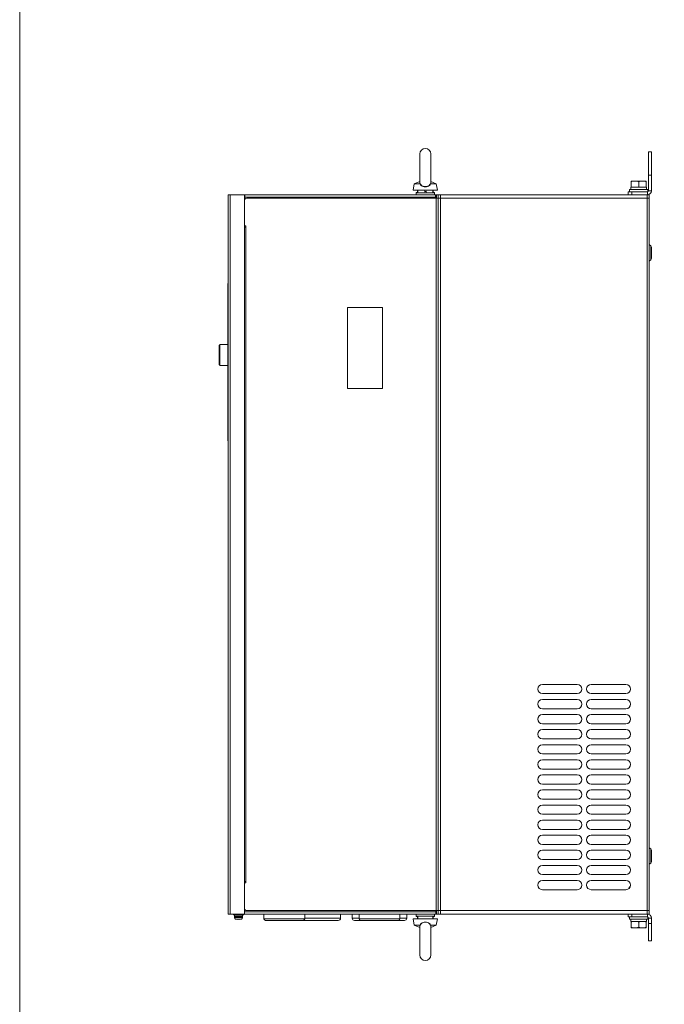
# Model space of a CAD drawing. Header units: millimetres. Extents: x -473 to 23648, y -382 to 1866.
# Tile 551 of 607: x 18923 to 19479, y 165 to 1014. Entities that reach past the tile are written whole.
import ezdxf

# ---------------------------------------------------------------- set-up
doc = ezdxf.new("R2010")
doc.units = ezdxf.units.MM
doc.header["$LTSCALE"] = 80
doc.layers.get('0').update_dxf_attribs({"linetype": 'CONTINUOUS'})

msp = doc.modelspace()

# ---------------------------------------------------------------- linework, layer by layer
at = {"linetype": 'Continuous', "lineweight": 0}
for p, q in [((19465.334, 866.241), (19465.334, 899.741)), ((19467.834, 899.741), (19465.334, 899.741)), ((19467.834, 866.241), (19467.834, 899.741)), ((19268.084, 872.969), (19268.084, 897.991)), ((19277.584, 872.969), (19277.584, 897.991)), ((19450.334, 869.241), (19450.334, 874.541)), ((19450.334, 874.541), (19463.334, 874.541)), ((19463.334, 869.241), (19463.334, 874.541)), ((19467.834, 879.741), (19465.334, 879.741)), ((19262.284, 866.741), (19263.384, 872.241)), ((19262.284, 866.741), (19283.384, 866.741)), ((19263.384, 872.241), (19268.084, 874.23)), ((19268.346, 872.241), (19263.384, 872.241)), ((19266.014, 864.741), (19266.014, 866.741)), ((19266.294, 864.541), (19266.294, 866.741)), ((19272.245, 866.741), (19272.834, 864.541)), ((19273.332, 866.741), (19273.921, 864.541)), ((19282.284, 872.241), (19277.322, 872.241)), ((19282.284, 872.241), (19277.584, 874.23)), ((19279.374, 864.541), (19279.374, 866.741)), ((19279.654, 864.741), (19279.654, 866.741)), ((19283.384, 866.741), (19282.284, 872.241)), ((19448.834, 865.241), (19448.834, 867.241)), ((19464.834, 867.241), (19448.834, 867.241)), ((19450.014, 867.241), (19450.014, 869.241)), ((19450.014, 869.241), (19463.654, 869.241)), ((19456.834, 874.041), (19456.834, 869.541)), ((19463.654, 867.241), (19463.654, 869.241)), ((19464.834, 865.387), (19464.834, 867.241)), ((19467.834, 866.241), (19465.334, 866.241)), ((19102.834, 242.741), (19102.834, 862.741)), ((19102.834, 862.741), (19116.834, 862.741)), ((19104.534, 242.741), (19104.534, 862.741)), ((19116.834, 862.741), (19116.834, 242.741)), ((19116.834, 835.941), (19116.834, 857.741)), ((19116.934, 860.741), (19116.934, 859.241)), ((19117.134, 862.741), (19281.634, 862.741)), ((19117.134, 860.741), (19117.134, 862.741)), ((19117.134, 860.741), (19281.634, 860.741)), ((19117.134, 858.728), (19117.134, 860.741)), ((19118.834, 859.741), (19282.134, 859.741)), ((19266.294, 864.741), (19264.834, 864.741)), ((19264.834, 862.741), (19264.834, 864.741)), ((19264.834, 864.541), (19280.834, 864.541)), ((19272.512, 865.741), (19273.6, 865.741)), ((19280.834, 864.741), (19279.374, 864.741)), ((19280.834, 862.741), (19280.834, 864.741)), ((19281.634, 860.741), (19281.634, 862.741)), ((19281.634, 860.741), (19281.634, 859.741)), ((19282.634, 860.741), (19282.134, 860.741)), ((19282.134, 859.741), (19282.134, 860.741)), ((19282.134, 859.741), (19282.134, 245.741)), ((19282.134, 859.741), (19465.834, 859.741)), ((19282.634, 862.741), (19465.834, 862.741)), ((19282.634, 859.741), (19282.634, 862.741)), ((19283.834, 862.741), (19283.834, 242.741)), ((19285.834, 242.741), (19285.834, 862.741)), ((19447.834, 865.241), (19447.834, 862.741)), ((19447.834, 865.241), (19464.334, 865.241)), ((19450.834, 865.241), (19450.834, 862.741)), ((19464.134, 242.741), (19464.134, 862.741)), ((19464.334, 862.741), (19464.334, 865.241)), ((19465.834, 242.741), (19465.834, 862.741)), ((19116.834, 835.941), (19118.134, 835.941)), ((19116.834, 834.741), (19118.134, 834.741)), ((19118.134, 269.541), (19118.134, 835.941)), ((19465.834, 819.841), (19467.154, 818.851)), ((19467.154, 806.631), (19467.154, 818.851)), ((19467.834, 817.491), (19467.834, 807.991)), ((19465.834, 805.641), (19467.154, 806.631)), ((19102.635, 650.79), (19102.635, 786.291)), ((19102.635, 786.291), (19102.834, 786.291)), ((19102.635, 786.291), (19102.834, 786.291)), ((19102.635, 774.291), (19102.834, 774.291)), ((19205.834, 695.741), (19205.834, 765.741)), ((19205.834, 765.741), (19235.834, 765.741)), ((19235.834, 765.741), (19235.834, 695.741)), ((19095.068, 716.497), (19095.068, 732.897)), ((19095.568, 733.197), (19095.368, 733.197)), ((19095.568, 715.697), (19095.568, 733.697)), ((19095.568, 733.697), (19102.635, 733.697)), ((19095.568, 716.197), (19095.368, 716.197)), ((19095.568, 715.697), (19102.635, 715.697)), ((19235.834, 695.741), (19205.834, 695.741)), ((19102.635, 662.79), (19102.834, 662.79)), ((19102.834, 650.79), (19102.635, 650.79)), ((19373.834, 440.741), (19403.834, 440.741)), ((19415.834, 440.741), (19445.834, 440.741)), ((19403.834, 432.741), (19373.834, 432.741)), ((19373.834, 427.741), (19403.834, 427.741)), ((19445.834, 432.741), (19415.834, 432.741)), ((19415.834, 427.741), (19445.834, 427.741)), ((19403.834, 419.741), (19373.834, 419.741)), ((19445.834, 419.741), (19415.834, 419.741)), ((19373.834, 414.741), (19403.834, 414.741)), ((19415.834, 414.741), (19445.834, 414.741)), ((19403.834, 406.741), (19373.834, 406.741)), ((19373.834, 401.741), (19403.834, 401.741)), ((19445.834, 406.741), (19415.834, 406.741)), ((19415.834, 401.741), (19445.834, 401.741)), ((19403.834, 393.741), (19373.834, 393.741)), ((19445.834, 393.741), (19415.834, 393.741)), ((19373.834, 388.741), (19403.834, 388.741)), ((19415.834, 388.741), (19445.834, 388.741)), ((19403.834, 380.741), (19373.834, 380.741)), ((19373.834, 375.741), (19403.834, 375.741)), ((19445.834, 380.741), (19415.834, 380.741)), ((19415.834, 375.741), (19445.834, 375.741)), ((19403.834, 367.741), (19373.834, 367.741)), ((19445.834, 367.741), (19415.834, 367.741)), ((19373.834, 362.741), (19403.834, 362.741)), ((19415.834, 362.741), (19445.834, 362.741)), ((19403.834, 354.741), (19373.834, 354.741)), ((19373.834, 349.741), (19403.834, 349.741)), ((19445.834, 354.741), (19415.834, 354.741)), ((19415.834, 349.741), (19445.834, 349.741)), ((19403.834, 341.741), (19373.834, 341.741)), ((19445.834, 341.741), (19415.834, 341.741)), ((19373.834, 336.741), (19403.834, 336.741)), ((19415.834, 336.741), (19445.834, 336.741)), ((19403.834, 328.741), (19373.834, 328.741)), ((19373.834, 323.741), (19403.834, 323.741)), ((19445.834, 328.741), (19415.834, 328.741)), ((19415.834, 323.741), (19445.834, 323.741)), ((19403.834, 315.741), (19373.834, 315.741)), ((19445.834, 315.741), (19415.834, 315.741)), ((19373.834, 310.741), (19403.834, 310.741)), ((19415.834, 310.741), (19445.834, 310.741)), ((19403.834, 302.741), (19373.834, 302.741)), ((19373.834, 297.741), (19403.834, 297.741)), ((19445.834, 302.741), (19415.834, 302.741)), ((19415.834, 297.741), (19445.834, 297.741)), ((19465.834, 299.841), (19467.154, 298.851)), ((19467.154, 286.631), (19467.154, 298.851)), ((19467.834, 297.491), (19467.834, 287.991)), ((19403.834, 289.741), (19373.834, 289.741)), ((19445.834, 289.741), (19415.834, 289.741)), ((19373.834, 284.741), (19403.834, 284.741)), ((19415.834, 284.741), (19445.834, 284.741)), ((19465.834, 285.641), (19467.154, 286.631)), ((19403.834, 276.741), (19373.834, 276.741)), ((19373.834, 271.741), (19403.834, 271.741)), ((19445.834, 276.741), (19415.834, 276.741)), ((19415.834, 271.741), (19445.834, 271.741)), ((19116.834, 270.741), (19118.134, 270.741)), ((19116.834, 247.741), (19116.834, 269.541)), ((19116.834, 269.541), (19118.134, 269.541)), ((19403.834, 263.741), (19373.834, 263.741)), ((19445.834, 263.741), (19415.834, 263.741)), ((19116.834, 242.741), (19102.834, 242.741)), ((19107.334, 242.741), (19107.334, 241.941)), ((19116.334, 241.941), (19107.334, 241.941)), ((19108.334, 240.528), (19108.334, 239.712)), ((19108.334, 240.528), (19115.334, 240.528)), ((19115.334, 239.712), (19108.334, 239.712)), ((19108.444, 241.941), (19108.444, 240.841)), ((19108.444, 240.841), (19115.224, 240.841)), ((19114.405, 238.466), (19109.263, 238.466)), ((19109.263, 238.466), (19109.784, 238.328)), ((19109.784, 238.328), (19109.832, 238.328)), ((19111.194, 238.125), (19111.247, 238.121)), ((19111.247, 238.121), (19111.282, 238.12)), ((19111.282, 238.12), (19111.294, 238.119)), ((19111.294, 238.119), (19111.334, 238.119)), ((19111.334, 238.119), (19111.365, 238.119)), ((19111.365, 238.119), (19111.387, 238.121)), ((19111.387, 238.121), (19111.394, 238.125)), ((19111.394, 238.125), (19111.394, 238.328)), ((19111.394, 238.328), (19112.274, 238.328)), ((19112.274, 238.328), (19112.274, 238.125)), ((19112.274, 238.125), (19112.281, 238.121)), ((19112.281, 238.121), (19112.303, 238.119)), ((19112.303, 238.119), (19112.334, 238.119)), ((19112.334, 238.119), (19112.374, 238.119)), ((19112.374, 238.119), (19112.421, 238.121)), ((19112.421, 238.121), (19112.474, 238.125)), ((19113.836, 238.328), (19113.884, 238.328)), ((19114.405, 238.466), (19113.884, 238.328)), ((19115.224, 241.941), (19115.224, 240.841)), ((19115.334, 240.528), (19115.334, 239.712)), ((19116.334, 242.741), (19116.334, 241.941)), ((19281.834, 244.741), (19116.834, 244.741)), ((19281.834, 242.741), (19116.834, 242.741)), ((19282.134, 245.741), (19118.834, 245.741)), ((19133.684, 242.741), (19133.684, 238.741)), ((19133.684, 238.741), (19168.984, 238.741)), ((19168.984, 242.741), (19168.984, 238.741)), ((19199.834, 239.241), (19168.984, 239.241)), ((19199.834, 239.241), (19199.834, 242.741)), ((19209.834, 239.241), (19209.834, 242.741)), ((19215.684, 239.241), (19209.834, 239.241)), ((19215.684, 242.741), (19215.684, 238.741)), ((19215.684, 238.741), (19250.984, 238.741)), ((19250.984, 242.741), (19250.984, 238.741)), ((19256.834, 239.241), (19250.984, 239.241)), ((19256.834, 239.241), (19256.834, 242.741)), ((19262.284, 238.741), (19263.384, 233.241)), ((19262.284, 238.741), (19283.384, 238.741)), ((19264.834, 242.741), (19264.834, 240.741)), ((19280.834, 240.941), (19264.834, 240.941)), ((19266.294, 240.741), (19264.834, 240.741)), ((19266.014, 240.741), (19266.014, 238.741)), ((19266.294, 240.941), (19266.294, 238.741)), ((19279.374, 240.941), (19279.374, 238.741)), ((19280.834, 240.741), (19279.374, 240.741)), ((19279.654, 240.741), (19279.654, 238.741)), ((19280.834, 242.741), (19280.834, 240.741)), ((19281.834, 245.741), (19281.834, 244.741)), ((19281.834, 244.741), (19281.834, 242.741)), ((19281.834, 244.241), (19282.634, 244.241)), ((19281.834, 242.741), (19465.834, 242.741)), ((19282.134, 245.741), (19465.834, 245.741)), ((19283.384, 238.741), (19282.284, 233.241)), ((19282.634, 242.741), (19282.634, 245.741)), ((19447.834, 240.241), (19447.834, 242.741)), ((19464.334, 240.241), (19447.834, 240.241)), ((19448.834, 240.241), (19448.834, 238.241)), ((19464.834, 238.241), (19448.834, 238.241)), ((19450.014, 238.241), (19450.014, 236.241)), ((19450.834, 240.241), (19450.834, 242.741)), ((19463.654, 238.241), (19463.654, 236.241)), ((19464.334, 242.741), (19464.334, 240.241)), ((19464.834, 240.095), (19464.834, 238.241)), ((19465.334, 219.741), (19465.334, 239.241)), ((19467.834, 239.241), (19465.334, 239.241)), ((19467.834, 239.241), (19467.834, 219.741)), ((19197.834, 237.241), (19135.184, 237.241)), ((19254.834, 237.241), (19211.834, 237.241)), ((19263.384, 233.241), (19268.084, 231.252)), ((19263.384, 233.241), (19268.346, 233.241)), ((19268.084, 207.491), (19268.084, 232.514)), ((19277.322, 233.241), (19282.284, 233.241)), ((19282.284, 233.241), (19277.584, 231.252)), ((19277.584, 207.491), (19277.584, 232.514)), ((19450.014, 236.241), (19463.654, 236.241)), ((19450.334, 236.241), (19450.334, 230.941)), ((19450.334, 230.941), (19463.334, 230.941)), ((19456.834, 231.441), (19456.834, 235.941)), ((19463.334, 236.241), (19463.334, 230.941)), ((19467.834, 234.741), (19465.334, 234.741)), ((19467.834, 219.741), (19465.334, 219.741))]:
    msp.add_line(p, q, dxfattribs=at)
at = {"lineweight": 0}
msp.add_lwpolyline([(18923.131, 1866.215), (23639.453, 1866.215), (23639.453, -382.445), (18923.131, -382.445)], close=True, dxfattribs=at)
at = {"linetype": 'Continuous', "lineweight": 0}
for points in [[(19450.334, 874.041), (19450.673, 874.229), (19451.001, 874.395), (19451.321, 874.541)], [(19455.847, 874.541), (19456.167, 874.395), (19456.496, 874.229), (19456.834, 874.041)], [(19456.834, 874.041), (19457.173, 874.229), (19457.501, 874.395), (19457.821, 874.541)], [(19462.347, 874.541), (19462.667, 874.395), (19462.996, 874.229), (19463.334, 874.041)], [(19268.084, 872.977), (19268.087, 872.902), (19268.188, 872.556), (19268.472, 872.207)], [(19268.346, 872.241), (19268.397, 872.237), (19268.44, 872.226), (19268.472, 872.207)], [(19268.346, 872.241), (19268.763, 871.497), (19269.349, 870.85), (19270.086, 870.325), (19270.939, 869.943), (19271.869, 869.713), (19272.834, 869.636)], [(19268.472, 872.207), (19268.893, 871.519), (19269.469, 870.922), (19270.186, 870.437), (19271.01, 870.084), (19271.905, 869.871), (19272.834, 869.8)], [(19272.834, 869.636), (19273.799, 869.713), (19274.729, 869.943), (19275.582, 870.325), (19276.319, 870.85), (19276.905, 871.497), (19277.322, 872.241)], [(19272.834, 869.8), (19273.763, 869.871), (19274.658, 870.084), (19275.482, 870.437), (19276.199, 870.922), (19276.775, 871.519), (19277.196, 872.207)], [(19277.196, 872.207), (19277.48, 872.555), (19277.581, 872.901), (19277.584, 872.977)], [(19277.322, 872.241), (19277.271, 872.237), (19277.228, 872.226), (19277.196, 872.207)], [(19450.334, 869.541), (19450.523, 869.434), (19450.709, 869.334), (19450.891, 869.241)], [(19456.277, 869.241), (19456.46, 869.335), (19456.645, 869.434), (19456.834, 869.541)], [(19456.834, 869.541), (19457.023, 869.434), (19457.209, 869.334), (19457.391, 869.241)], [(19462.777, 869.241), (19462.96, 869.335), (19463.145, 869.434), (19463.334, 869.541)], [(19268.472, 233.275), (19268.188, 232.927), (19268.087, 232.581), (19268.084, 232.505)], [(19272.834, 235.846), (19271.869, 235.769), (19270.939, 235.539), (19270.086, 235.157), (19269.349, 234.632), (19268.763, 233.985), (19268.346, 233.241)], [(19268.346, 233.241), (19268.397, 233.245), (19268.44, 233.257), (19268.472, 233.275)], [(19272.834, 235.682), (19271.905, 235.611), (19271.01, 235.398), (19270.186, 235.045), (19269.469, 234.561), (19268.893, 233.963), (19268.472, 233.275)], [(19277.322, 233.241), (19276.905, 233.985), (19276.319, 234.632), (19275.582, 235.157), (19274.729, 235.539), (19273.799, 235.769), (19272.834, 235.846)], [(19277.196, 233.275), (19276.775, 233.963), (19276.199, 234.561), (19275.482, 235.045), (19274.658, 235.398), (19273.763, 235.611), (19272.834, 235.682)], [(19277.584, 232.505), (19277.581, 232.58), (19277.48, 232.927), (19277.196, 233.275)], [(19277.322, 233.241), (19277.271, 233.245), (19277.228, 233.257), (19277.196, 233.275)], [(19450.891, 236.241), (19450.708, 236.148), (19450.523, 236.048), (19450.334, 235.941)], [(19451.321, 230.941), (19451.001, 231.087), (19450.673, 231.253), (19450.334, 231.441)], [(19456.834, 231.441), (19456.495, 231.253), (19456.167, 231.087), (19455.847, 230.941)], [(19456.834, 235.941), (19456.645, 236.048), (19456.459, 236.148), (19456.277, 236.241)], [(19457.391, 236.241), (19457.208, 236.148), (19457.023, 236.048), (19456.834, 235.941)], [(19457.821, 230.941), (19457.501, 231.087), (19457.173, 231.253), (19456.834, 231.441)], [(19463.334, 231.441), (19462.995, 231.253), (19462.667, 231.087), (19462.347, 230.941)], [(19463.334, 235.941), (19463.145, 236.048), (19462.959, 236.148), (19462.777, 236.241)]]:
    msp.add_lwpolyline(points, dxfattribs=at)
for centre, radius, start, end in [((19272.834, 897.991), 4.75, 0, 180), ((19464.334, 866.241), 1, 270, 0), ((19464.334, 866.241), 3.5, 270, 0), ((19118.834, 857.741), 2, 90, 180), ((19116.934, 860.941), 0.2, 270, 330), ((19116.934, 860.941), 1.7, 270, 277.126266), ((19281.634, 860.741), 2, 59.644439, 90), ((19281.634, 860.741), 0.5, 0, 90), ((19466.134, 817.491), 1.7, 0, 53.130102), ((19466.134, 807.991), 1.7, 306.869898, 0), ((19095.368, 732.897), 0.3, 90, 180), ((19095.368, 716.497), 0.3, 180, 270), ((19373.834, 436.741), 4, 90, 270), ((19403.834, 436.741), 4, 270, 90), ((19415.834, 436.741), 4, 90, 270), ((19445.834, 436.741), 4, 270, 90), ((19373.834, 423.741), 4, 90, 270), ((19403.834, 423.741), 4, 270, 90), ((19415.834, 423.741), 4, 90, 270), ((19445.834, 423.741), 4, 270, 90), ((19373.834, 410.741), 4, 90, 270), ((19403.834, 410.741), 4, 270, 90), ((19415.834, 410.741), 4, 90, 270), ((19445.834, 410.741), 4, 270, 90), ((19373.834, 397.741), 4, 90, 270), ((19403.834, 397.741), 4, 270, 90), ((19415.834, 397.741), 4, 90, 270), ((19445.834, 397.741), 4, 270, 90), ((19373.834, 384.741), 4, 90, 270), ((19403.834, 384.741), 4, 270, 90), ((19415.834, 384.741), 4, 90, 270), ((19445.834, 384.741), 4, 270, 90), ((19373.834, 371.741), 4, 90, 270), ((19403.834, 371.741), 4, 270, 90), ((19415.834, 371.741), 4, 90, 270), ((19445.834, 371.741), 4, 270, 90), ((19373.834, 358.741), 4, 90, 270), ((19403.834, 358.741), 4, 270, 90), ((19415.834, 358.741), 4, 90, 270), ((19445.834, 358.741), 4, 270, 90), ((19373.834, 345.741), 4, 90, 270), ((19403.834, 345.741), 4, 270, 90), ((19415.834, 345.741), 4, 90, 270), ((19445.834, 345.741), 4, 270, 90), ((19373.834, 332.741), 4, 90, 270), ((19403.834, 332.741), 4, 270, 90), ((19415.834, 332.741), 4, 90, 270), ((19445.834, 332.741), 4, 270, 90), ((19373.834, 319.741), 4, 90, 270), ((19403.834, 319.741), 4, 270, 90), ((19415.834, 319.741), 4, 90, 270), ((19445.834, 319.741), 4, 270, 90), ((19373.834, 306.741), 4, 90, 270), ((19403.834, 306.741), 4, 270, 90), ((19415.834, 306.741), 4, 90, 270), ((19445.834, 306.741), 4, 270, 90), ((19373.834, 293.741), 4, 90, 270), ((19403.834, 293.741), 4, 270, 90), ((19415.834, 293.741), 4, 90, 270), ((19445.834, 293.741), 4, 270, 90), ((19466.134, 297.491), 1.7, 0, 53.130102), ((19373.834, 280.741), 4, 90, 270), ((19403.834, 280.741), 4, 270, 90), ((19415.834, 280.741), 4, 90, 270), ((19445.834, 280.741), 4, 270, 90), ((19466.134, 287.991), 1.7, 306.869898, 0), ((19373.834, 267.741), 4, 90, 270), ((19403.834, 267.741), 4, 270, 90), ((19415.834, 267.741), 4, 90, 270), ((19445.834, 267.741), 4, 270, 90), ((19452.834, 262.941), 5, 130.158215, 160.925993), ((19118.834, 247.741), 2, 180, 270), ((19108.834, 240.528), 0.5, 141.260581, 180), ((19109.634, 239.712), 1.3, 180, 253.39845), ((19111.834, 247.091), 8.989, 257.130238, 265.917301), ((19111.834, 247.091), 8.989, 274.082699, 282.869762), ((19114.034, 239.712), 1.3, 286.60155, 0), ((19114.834, 240.528), 0.5, 0, 38.739419), ((19135.184, 238.741), 1.5, 180, 270), ((19167.484, 238.741), 1.5, 270, 0), ((19197.834, 239.241), 2, 270, 0), ((19211.834, 239.241), 2, 180, 270), ((19217.184, 238.741), 1.5, 180, 270), ((19249.484, 238.741), 1.5, 270, 0), ((19254.834, 239.241), 2, 270, 0), ((19464.334, 239.241), 3.5, 0, 90), ((19464.334, 239.241), 1, 0, 90), ((19272.834, 207.491), 4.75, 180, 0)]:
    msp.add_arc(centre, radius, start, end, dxfattribs=at)

doc.saveas('drawing.dxf')
